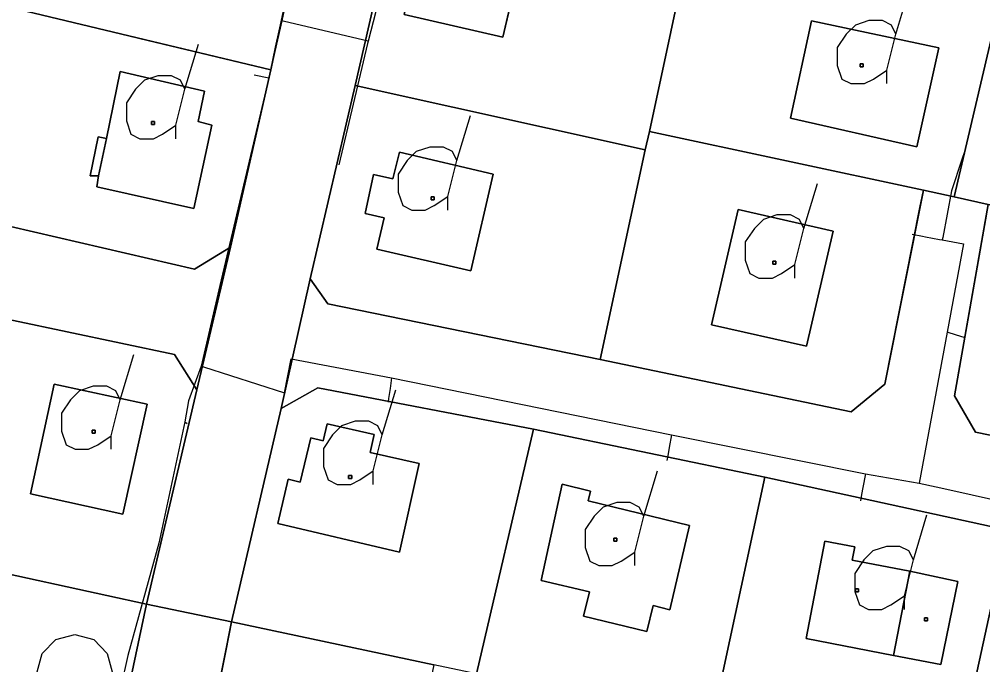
# Model space of a CAD drawing. Extents: x -645676 to -642474, y -1077513 to -1072613.
# Drawn here: x -644249.9 to -644153.7, y -1074748 to -1074683.6 of the extents above; entities that cross this region are included whole.
import ezdxf

# ---------------------------------------------------------------- set-up
doc = ezdxf.new("R2010")
doc.units = 0
for name, color, linetype in [('KN', 7, 'Continuous'), ('KULTURY_STAV', 7, 'Continuous'), ('KULTURY_ZNACKY', 7, 'Continuous'), ('PLYNOVOD', 7, 'Continuous')]:
    doc.layers.add(name, color=color, linetype=linetype)

# ---------------------------------------------------------------- blocks, each defined once
blk = doc.blocks.new('3$0400')
blk.add_lwpolyline([(0, 0), (-0.38, 0.1), (-0.65, 0.38), (-0.75, 0.75), (-0.65, 1.12), (-0.38, 1.4), (0, 1.5), (0.38, 1.4), (0.65, 1.12), (0.75, 0.75), (0.65, 0.38), (0.38, 0.1), (0, 0), (1.75, 0)])
blk = doc.blocks.new('$431')
blk.add_line((0.63, 0.99), (0.9, 1.89))
blk.add_lwpolyline([(0.45, 0), (0.45, 0.27), (0.63, 0.99), (0.54, 1.17), (0.36, 1.26), (0.09, 1.26), (-0.18, 1.17), (-0.36, 0.99), (-0.54, 0.72), (-0.54, 0.36), (-0.45, 0.09), (-0.27, 0), (0, 0), (0.18, 0.09), (0.45, 0.27)])

msp = doc.modelspace()

# ---------------------------------------------------------------- linework, layer by layer
at = {"layer": 'KN'}
for points in [[(-644206.14, -1074648.07), (-644208.14, -1074657.02), (-644212.13, -1074671.89), (-644216.34, -1074690.18), (-644220.82, -1074709.49), (-644223.71, -1074722.44), (-644228.67, -1074743.77), (-644237.15, -1074741.99), (-644232.13, -1074720.57), (-644228.79, -1074706.34), (-644224.75, -1074688.62), (-644220.91, -1074670.78), (-644217.59, -1074656.16), (-644214.91, -1074644.33)], [(-644220.91, -1074670.78), (-644224.75, -1074688.62), (-644253.12, -1074681.85), (-644248.52, -1074660.93), (-644223.18, -1074667.13)], [(-644182.69, -1074674.85), (-644186.97, -1074694.78), (-644187.37, -1074696.63), (-644216.34, -1074690.18), (-644212.13, -1074671.89), (-644208.92, -1074669.23)], [(-644199.24, -1074675.31), (-644201.6, -1074685.36), (-644211.43, -1074683.09), (-644209.09, -1074673)], [(-644199.24, -1074675.31), (-644209.09, -1074673), (-644211.43, -1074683.09), (-644201.6, -1074685.36)], [(-644158.95, -1074675.56), (-644150.97, -1074677.44), (-644156.53, -1074701.32), (-644159.61, -1074700.65), (-644186.97, -1074694.78), (-644182.69, -1074674.85), (-644159.33, -1074679.62)], [(-644129.85, -1074683.06), (-644131.74, -1074690.84), (-644121.51, -1074691.33), (-644124.9, -1074708.06), (-644153.14, -1074702.07), (-644156.53, -1074701.32), (-644150.97, -1074677.44)], [(-644224.75, -1074688.62), (-644228.79, -1074706.34), (-644232.38, -1074708.54), (-644257.65, -1074702.66), (-644257.49, -1074701.79), (-644252.59, -1074702.75), (-644251.16, -1074695.92), (-644254.95, -1074695.12), (-644254.93, -1074695), (-644255.97, -1074694.79), (-644253.12, -1074681.85)], [(-644158.08, -1074686.44), (-644160.26, -1074696.33), (-644172.89, -1074693.46), (-644170.8, -1074683.73)], [(-644158.08, -1074686.44), (-644170.8, -1074683.73), (-644172.89, -1074693.46), (-644160.26, -1074696.33)], [(-644165.62, -1074688.32), (-644165.92, -1074688.32), (-644165.92, -1074688.02), (-644165.62, -1074688.02)], [(-644165.62, -1074688.32), (-644165.62, -1074688.02), (-644165.92, -1074688.02), (-644165.92, -1074688.32)], [(-644241.15, -1074695.48), (-644241.98, -1074695.31), (-644242.77, -1074699.2), (-644241.94, -1074699.2), (-644242.12, -1074700.3), (-644232.42, -1074702.47), (-644230.63, -1074694.14), (-644231.99, -1074693.79), (-644231.36, -1074690.74), (-644239.8, -1074688.8)], [(-644241.94, -1074699.2), (-644241.15, -1074695.48), (-644239.8, -1074688.8), (-644231.36, -1074690.74), (-644231.99, -1074693.79), (-644230.63, -1074694.14), (-644232.42, -1074702.47), (-644242.12, -1074700.3)], [(-644187.37, -1074696.63), (-644191.87, -1074717.57), (-644219.06, -1074712.01), (-644220.82, -1074709.49), (-644216.34, -1074690.18)], [(-644236.35, -1074694.1), (-644236.65, -1074694.1), (-644236.65, -1074693.8), (-644236.35, -1074693.8)], [(-644236.35, -1074694.1), (-644236.35, -1074693.8), (-644236.65, -1074693.8), (-644236.65, -1074694.1)], [(-644241.15, -1074695.48), (-644241.94, -1074699.2), (-644242.77, -1074699.2), (-644241.98, -1074695.31)], [(-644159.61, -1074700.65), (-644163.47, -1074720.02), (-644166.83, -1074722.78), (-644191.87, -1074717.57), (-644187.37, -1074696.63), (-644186.97, -1074694.78)], [(-644202.55, -1074699.05), (-644204.8, -1074708.7), (-644214.17, -1074706.55), (-644213.45, -1074703.41), (-644215.34, -1074702.98), (-644214.51, -1074699.08), (-644212.56, -1074699.52), (-644211.92, -1074696.84)], [(-644202.55, -1074699.05), (-644211.92, -1074696.84), (-644212.56, -1074699.52), (-644214.51, -1074699.08), (-644215.34, -1074702.98), (-644213.45, -1074703.41), (-644214.17, -1074706.55), (-644204.8, -1074708.7)], [(-644257.65, -1074702.66), (-644232.38, -1074708.54), (-644228.79, -1074706.34), (-644232.13, -1074720.57), (-644234.36, -1074717.04), (-644255.82, -1074712.53), (-644268.17, -1074709.94), (-644265.55, -1074701.52), (-644265.49, -1074701.53), (-644265.4, -1074701.54), (-644265.31, -1074701.53), (-644265.23, -1074701.51), (-644265.15, -1074701.47), (-644265.08, -1074701.42), (-644265.02, -1074701.36), (-644264.97, -1074701.29), (-644264.93, -1074701.21), (-644264.91, -1074701.14)], [(-644156.53, -1074701.32), (-644153.14, -1074702.07), (-644156.5, -1074721.18), (-644154.42, -1074724.82), (-644144.66, -1074726.81), (-644146.63, -1074735.6), (-644151.19, -1074734.61), (-644175.44, -1074729.3), (-644198.52, -1074724.5), (-644220.05, -1074720.37), (-644223.71, -1074722.44), (-644220.82, -1074709.49), (-644219.06, -1074712.01), (-644191.87, -1074717.57), (-644166.83, -1074722.78), (-644163.47, -1074720.02), (-644159.61, -1074700.65)], [(-644208.45, -1074701.62), (-644208.75, -1074701.62), (-644208.75, -1074701.32), (-644208.45, -1074701.32)], [(-644208.45, -1074701.62), (-644208.45, -1074701.32), (-644208.75, -1074701.32), (-644208.75, -1074701.62)], [(-644124.9, -1074708.06), (-644127.33, -1074718.82), (-644129.85, -1074729.94), (-644144.66, -1074726.81), (-644154.42, -1074724.82), (-644156.5, -1074721.18), (-644153.14, -1074702.07)], [(-644168.61, -1074704.75), (-644171.29, -1074716.24), (-644180.75, -1074714.09), (-644178.12, -1074702.58)], [(-644168.61, -1074704.75), (-644178.12, -1074702.58), (-644180.75, -1074714.09), (-644171.29, -1074716.24)], [(-644174.34, -1074708.05), (-644174.64, -1074708.05), (-644174.64, -1074707.75), (-644174.34, -1074707.75)], [(-644174.34, -1074708.05), (-644174.34, -1074707.75), (-644174.64, -1074707.75), (-644174.64, -1074708.05)], [(-644232.13, -1074720.57), (-644237.15, -1074741.99), (-644256.97, -1074737.66), (-644261.49, -1074736.7), (-644255.82, -1074712.53), (-644234.36, -1074717.04)], [(-644237.09, -1074722.02), (-644239.53, -1074733.01), (-644248.72, -1074730.97), (-644246.38, -1074720.03)], [(-644237.09, -1074722.02), (-644246.38, -1074720.03), (-644248.72, -1074730.97), (-644239.53, -1074733.01)], [(-644198.52, -1074724.5), (-644204.22, -1074748.95), (-644208.47, -1074748.05), (-644228.67, -1074743.77), (-644223.71, -1074722.44), (-644220.05, -1074720.37)], [(-644214.43, -1074725.05), (-644214.84, -1074726.84), (-644209.95, -1074727.95), (-644211.91, -1074736.79), (-644224.04, -1074733.92), (-644223.03, -1074729.51), (-644221.83, -1074729.8), (-644220.76, -1074725.37), (-644219.52, -1074725.67), (-644219.13, -1074723.98)], [(-644214.43, -1074725.05), (-644219.13, -1074723.98), (-644219.52, -1074725.67), (-644220.76, -1074725.37), (-644221.83, -1074729.8), (-644223.03, -1074729.51), (-644224.04, -1074733.92), (-644211.91, -1074736.79), (-644209.95, -1074727.95), (-644214.84, -1074726.84)], [(-644242.28, -1074724.92), (-644242.58, -1074724.92), (-644242.58, -1074724.62), (-644242.28, -1074724.62)], [(-644242.28, -1074724.92), (-644242.28, -1074724.62), (-644242.58, -1074724.62), (-644242.58, -1074724.92)], [(-644175.44, -1074729.3), (-644180.74, -1074753.92), (-644188.91, -1074752.19), (-644204.22, -1074748.95), (-644198.52, -1074724.5)], [(-644129.85, -1074729.94), (-644130.91, -1074734.64), (-644135.75, -1074756.06), (-644137.25, -1074763.12), (-644149.77, -1074760.47), (-644156.52, -1074759.02), (-644151.19, -1074734.61), (-644146.63, -1074735.6), (-644144.66, -1074726.81)], [(-644216.68, -1074729.44), (-644216.98, -1074729.44), (-644216.98, -1074729.14), (-644216.68, -1074729.14)], [(-644216.68, -1074729.44), (-644216.68, -1074729.14), (-644216.98, -1074729.14), (-644216.98, -1074729.44)], [(-644182.96, -1074734.12), (-644184.92, -1074742.54), (-644186.6, -1074742.14), (-644187.22, -1074744.71), (-644193.54, -1074743.19), (-644192.95, -1074740.76), (-644197.76, -1074739.62), (-644195.68, -1074730.02), (-644192.85, -1074730.72), (-644193.08, -1074731.67)], [(-644182.96, -1074734.12), (-644193.08, -1074731.67), (-644192.85, -1074730.72), (-644195.68, -1074730.02), (-644197.76, -1074739.62), (-644192.95, -1074740.76), (-644193.54, -1074743.19), (-644187.22, -1074744.71), (-644186.6, -1074742.14), (-644184.92, -1074742.54)], [(-644151.19, -1074734.61), (-644156.52, -1074759.02), (-644169.35, -1074756.33), (-644180.74, -1074753.92), (-644175.44, -1074729.3)], [(-644190.23, -1074735.69), (-644190.53, -1074735.69), (-644190.53, -1074735.39), (-644190.23, -1074735.39)], [(-644190.23, -1074735.69), (-644190.23, -1074735.39), (-644190.53, -1074735.39), (-644190.53, -1074735.69)], [(-644160.96, -1074738.7), (-644162.6, -1074747.12), (-644171.33, -1074745.42), (-644169.44, -1074735.7), (-644166.46, -1074736.28), (-644166.71, -1074737.58)], [(-644162.6, -1074747.12), (-644157.88, -1074748.03), (-644156.19, -1074739.74), (-644160.96, -1074738.7), (-644166.71, -1074737.58), (-644166.46, -1074736.28), (-644169.44, -1074735.7), (-644171.33, -1074745.42)], [(-644237.15, -1074741.99), (-644242.58, -1074767.6), (-644247.32, -1074770.69), (-644263.37, -1074767.32), (-644256.97, -1074737.66)], [(-644162.6, -1074747.12), (-644160.96, -1074738.7), (-644156.19, -1074739.74), (-644157.88, -1074748.03)], [(-644166.1, -1074740.77), (-644166.4, -1074740.77), (-644166.4, -1074740.47), (-644166.1, -1074740.47)], [(-644166.1, -1074740.77), (-644166.1, -1074740.47), (-644166.4, -1074740.47), (-644166.4, -1074740.77)], [(-644228.67, -1074743.77), (-644233.76, -1074769.45), (-644230.63, -1074774.2), (-644247.32, -1074770.69), (-644242.58, -1074767.6), (-644237.15, -1074741.99)], [(-644159.21, -1074743.64), (-644159.51, -1074743.64), (-644159.51, -1074743.34), (-644159.21, -1074743.34)], [(-644159.21, -1074743.64), (-644159.21, -1074743.34), (-644159.51, -1074743.34), (-644159.51, -1074743.64)], [(-644208.47, -1074748.05), (-644214.67, -1074777.55), (-644230.63, -1074774.2), (-644233.76, -1074769.45), (-644228.67, -1074743.77)]]:
    msp.add_lwpolyline(points, close=True, dxfattribs=at)
at = {"layer": 'KULTURY_STAV'}
for points in [[(-644248.52, -1074660.93), (-644223.18, -1074667.13), (-644220.91, -1074670.78), (-644224.75, -1074688.62), (-644253.12, -1074681.85), (-644248.52, -1074660.93)], [(-644209.09, -1074673), (-644199.24, -1074675.31), (-644201.6, -1074685.36), (-644211.43, -1074683.09), (-644209.09, -1074673)], [(-644211.43, -1074683.09), (-644201.6, -1074685.36), (-644200.39, -1074680.2), (-644199.24, -1074675.31), (-644209.09, -1074673), (-644210.57, -1074679.37), (-644211.43, -1074683.09)], [(-644144.66, -1074726.81), (-644154.42, -1074724.82), (-644156.5, -1074721.18), (-644153.14, -1074702.07), (-644156.53, -1074701.32), (-644159.61, -1074700.65), (-644163.47, -1074720.02), (-644166.83, -1074722.78), (-644191.87, -1074717.57), (-644219.06, -1074712.01), (-644220.82, -1074709.49), (-644216.34, -1074690.18), (-644187.37, -1074696.63), (-644186.97, -1074694.78), (-644182.69, -1074674.85)], [(-644253.12, -1074681.85), (-644240.02, -1074684.98), (-644238.91, -1074685.24), (-644237.82, -1074685.5), (-644224.75, -1074688.62), (-644224.27, -1074686.37), (-644223.56, -1074683.09)], [(-644184.12, -1074681.51), (-644185.9, -1074689.78), (-644186.97, -1074694.78), (-644187.37, -1074696.63), (-644216.34, -1074690.18), (-644217.85, -1074696.7), (-644220.82, -1074709.49), (-644219.06, -1074712.01), (-644191.87, -1074717.57), (-644166.83, -1074722.78), (-644163.47, -1074720.02), (-644159.96, -1074702.38), (-644159.61, -1074700.65), (-644156.53, -1074701.32), (-644153.14, -1074702.07)], [(-644170.8, -1074683.73), (-644172.89, -1074693.46), (-644160.26, -1074696.33), (-644158.08, -1074686.44), (-644170.8, -1074683.73)], [(-644170.8, -1074683.73), (-644158.08, -1074686.44), (-644160.26, -1074696.33), (-644172.89, -1074693.46), (-644170.8, -1074683.73)], [(-644239.8, -1074688.8), (-644231.36, -1074690.74), (-644231.99, -1074693.79), (-644230.63, -1074694.14), (-644232.42, -1074702.47), (-644242.12, -1074700.3), (-644241.94, -1074699.2), (-644242.77, -1074699.2), (-644241.98, -1074695.31), (-644241.15, -1074695.48), (-644239.8, -1074688.8)], [(-644242.77, -1074699.2), (-644241.94, -1074699.2), (-644242.12, -1074700.3), (-644241.52, -1074700.43), (-644232.42, -1074702.47), (-644230.9, -1074695.42), (-644230.63, -1074694.14), (-644231.99, -1074693.79), (-644231.36, -1074690.74), (-644238.7, -1074689.05), (-644239.8, -1074688.8), (-644240.94, -1074694.43), (-644241.15, -1074695.48), (-644241.98, -1074695.31), (-644242.77, -1074699.2)], [(-644211.92, -1074696.84), (-644212.56, -1074699.52), (-644214.51, -1074699.08), (-644215.34, -1074702.98), (-644213.45, -1074703.41), (-644214.17, -1074706.55), (-644204.8, -1074708.7), (-644202.55, -1074699.05), (-644211.92, -1074696.84)], [(-644211.92, -1074696.84), (-644202.55, -1074699.05), (-644204.8, -1074708.7), (-644214.17, -1074706.55), (-644213.45, -1074703.41), (-644215.34, -1074702.98), (-644214.51, -1074699.08), (-644212.56, -1074699.52), (-644211.92, -1074696.84)], [(-644178.12, -1074702.58), (-644180.75, -1074714.09), (-644171.29, -1074716.24), (-644168.61, -1074704.75), (-644178.12, -1074702.58)], [(-644178.12, -1074702.58), (-644168.61, -1074704.75), (-644171.29, -1074716.24), (-644180.75, -1074714.09), (-644178.12, -1074702.58)], [(-644153.31, -1074703.04), (-644156.5, -1074721.18), (-644154.42, -1074724.82), (-644144.66, -1074726.81)], [(-644246.38, -1074720.03), (-644237.09, -1074722.02), (-644239.53, -1074733.01), (-644248.72, -1074730.97), (-644246.38, -1074720.03)], [(-644248.72, -1074730.97), (-644239.53, -1074733.01), (-644237.09, -1074722.02), (-644246.38, -1074720.03), (-644248.72, -1074730.97)], [(-644136.77, -1074794.38), (-644156.34, -1074790.16), (-644163.27, -1074788.66), (-644175.77, -1074785.96), (-644187.06, -1074783.52), (-644195.36, -1074781.72), (-644208.84, -1074778.81), (-644214.67, -1074777.55), (-644230.63, -1074774.2), (-644233.76, -1074769.45), (-644228.67, -1074743.77), (-644223.71, -1074722.44), (-644220.05, -1074720.37), (-644198.52, -1074724.5), (-644175.44, -1074729.3), (-644151.19, -1074734.61)], [(-644151.19, -1074734.61), (-644175.44, -1074729.3), (-644198.52, -1074724.5), (-644220.05, -1074720.37), (-644223.71, -1074722.44), (-644228.67, -1074743.77), (-644229.24, -1074746.65), (-644230.6, -1074753.49), (-644233.05, -1074765.86), (-644233.76, -1074769.45)], [(-644219.13, -1074723.98), (-644219.52, -1074725.67), (-644220.76, -1074725.37), (-644221.83, -1074729.8), (-644223.03, -1074729.51), (-644224.04, -1074733.92), (-644211.91, -1074736.79), (-644209.95, -1074727.95), (-644214.84, -1074726.84), (-644214.43, -1074725.05), (-644219.13, -1074723.98)], [(-644219.13, -1074723.98), (-644214.43, -1074725.05), (-644214.84, -1074726.84), (-644209.95, -1074727.95), (-644211.91, -1074736.79), (-644224.04, -1074733.92), (-644223.03, -1074729.51), (-644221.83, -1074729.8), (-644220.76, -1074725.37), (-644219.52, -1074725.67), (-644219.13, -1074723.98)], [(-644195.68, -1074730.02), (-644197.76, -1074739.62), (-644192.95, -1074740.76), (-644193.54, -1074743.19), (-644187.22, -1074744.71), (-644186.6, -1074742.14), (-644184.92, -1074742.54), (-644182.96, -1074734.12), (-644193.08, -1074731.67), (-644192.85, -1074730.72), (-644195.68, -1074730.02)], [(-644195.68, -1074730.02), (-644192.85, -1074730.72), (-644193.08, -1074731.67), (-644182.96, -1074734.12), (-644184.92, -1074742.54), (-644186.6, -1074742.14), (-644187.22, -1074744.71), (-644193.54, -1074743.19), (-644192.95, -1074740.76), (-644197.76, -1074739.62), (-644195.68, -1074730.02)], [(-644276.76, -1074733.54), (-644275.35, -1074733.76), (-644261.49, -1074736.7), (-644256.97, -1074737.66), (-644237.15, -1074741.99), (-644242.58, -1074767.6), (-644247.32, -1074770.69), (-644263.37, -1074767.32), (-644282.98, -1074763.06), (-644276.76, -1074733.54)], [(-644169.44, -1074735.7), (-644171.33, -1074745.42), (-644162.6, -1074747.12), (-644157.88, -1074748.03), (-644156.19, -1074739.74), (-644160.96, -1074738.7), (-644166.71, -1074737.58), (-644166.46, -1074736.28), (-644169.44, -1074735.7)], [(-644169.44, -1074735.7), (-644166.46, -1074736.28), (-644166.71, -1074737.58), (-644160.96, -1074738.7), (-644156.19, -1074739.74), (-644157.88, -1074748.03), (-644162.6, -1074747.12), (-644171.33, -1074745.42), (-644169.44, -1074735.7)], [(-644263.37, -1074767.32), (-644247.32, -1074770.69), (-644245.42, -1074769.45), (-644242.99, -1074767.87), (-644242.58, -1074767.6), (-644241.9, -1074764.38), (-644239.3, -1074752.14), (-644237.87, -1074745.37), (-644237.15, -1074741.99), (-644256.97, -1074737.66)]]:
    msp.add_lwpolyline(points, dxfattribs=at)
at = {"layer": 'PLYNOVOD'}
for p, q in [((-644221.66, -1074674.48), (-644223.64, -1074683.73)), ((-644214.27, -1074682.8), (-644215.04, -1074685.75)), ((-644223.64, -1074683.73), (-644224.96, -1074689.44)), ((-644223.4, -1074683.79), (-644223.64, -1074683.73)), ((-644215.04, -1074685.75), (-644223.4, -1074683.79)), ((-644215.04, -1074685.75), (-644215.1, -1074685.99)), ((-644215.1, -1074685.99), (-644217.97, -1074698.1)), ((-644224.96, -1074689.44), (-644229.84, -1074710.15)), ((-644226.42, -1074689.11), (-644224.96, -1074689.44)), ((-644155.53, -1074696.81), (-644155.78, -1074697.59)), ((-644155.78, -1074697.59), (-644156.81, -1074700.7)), ((-644156.81, -1074700.7), (-644157.69, -1074705.37)), ((-644160.75, -1074705.04), (-644159.69, -1074705.24)), ((-644159.69, -1074705.24), (-644159.42, -1074705.3)), ((-644159.42, -1074705.3), (-644158.02, -1074705.57)), ((-644158.02, -1074705.57), (-644157.74, -1074705.62)), ((-644157.69, -1074705.37), (-644157.74, -1074705.62)), ((-644157.74, -1074705.62), (-644155.6, -1074705.99)), ((-644155.6, -1074705.99), (-644157.25, -1074714.82)), ((-644229.84, -1074710.15), (-644231.69, -1074718.22)), ((-644157.25, -1074714.82), (-644160.04, -1074729.9)), ((-644156.3, -1074715.13), (-644157.25, -1074714.82)), ((-644155.54, -1074715.37), (-644156.3, -1074715.13)), ((-644155.51, -1074715.38), (-644155.54, -1074715.37)), ((-644223.37, -1074720.88), (-644222.72, -1074717.5)), ((-644222.72, -1074717.5), (-644212.69, -1074719.37)), ((-644231.69, -1074718.22), (-644232.95, -1074721.67)), ((-644231.69, -1074718.22), (-644231.47, -1074718.29)), ((-644231.47, -1074718.29), (-644223.37, -1074720.88)), ((-644212.69, -1074719.37), (-644212.85, -1074720.46)), ((-644212.69, -1074719.37), (-644184.76, -1074725.09)), ((-644212.85, -1074720.46), (-644213, -1074721.45)), ((-644232.95, -1074721.67), (-644233.32, -1074723.78)), ((-644213, -1074721.45), (-644213.05, -1074721.81)), ((-644233.32, -1074723.78), (-644235.94, -1074735.9)), ((-644233.32, -1074723.78), (-644233.11, -1074723.94)), ((-644184.76, -1074725.09), (-644184.98, -1074726.33)), ((-644184.76, -1074725.09), (-644165.38, -1074728.97)), ((-644184.98, -1074726.33), (-644185.13, -1074727.16)), ((-644185.13, -1074727.16), (-644185.22, -1074727.63)), ((-644165.38, -1074728.97), (-644165.65, -1074730.35)), ((-644165.38, -1074728.97), (-644160.04, -1074729.9)), ((-644160.04, -1074729.9), (-644158.33, -1074730.28)), ((-644165.65, -1074730.35), (-644165.78, -1074731.03)), ((-644158.33, -1074730.28), (-644156.38, -1074730.72)), ((-644156.38, -1074730.72), (-644148.59, -1074732.47)), ((-644165.78, -1074731.03), (-644165.9, -1074731.67)), ((-644235.94, -1074735.9), (-644239.01, -1074747.13)), ((-644239.01, -1074747.13), (-644242.07, -1074760.33))]:
    msp.add_line(p, q, dxfattribs=at)

# ---------------------------------------------------------------- block references
at = {"layer": 'KULTURY_ZNACKY', "xscale": 5, "yscale": 5}
for name, p in [('$431', (-644165.51, -1074690)), ('$431', (-644236.47, -1074695.51)), ('$431', (-644209.33, -1074702.64)), ('$431', (-644174.69, -1074709.42)), ('$431', (-644242.93, -1074726.52)), ('$431', (-644216.78, -1074730.03)), ('$431', (-644190.67, -1074738.14)), ('$431', (-644163.76, -1074742.52)), ('3$0400', (-644244.32, -1074752.51))]:
    msp.add_blockref(name, p, dxfattribs=at)

doc.saveas('drawing.dxf')
